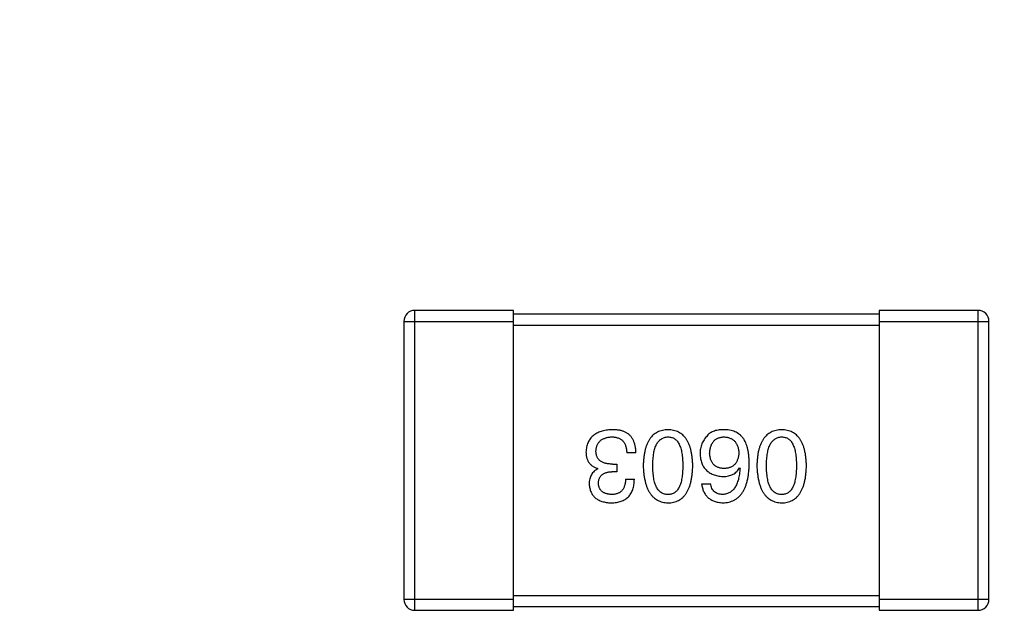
# Model space of a CAD drawing. Header units: millimetres. Extents: x 42 to 554, y 166 to 335.
# Tile 270 of 410: x 397.01 to 399.7, y 281.95 to 283.57. Entities that reach past the tile are written whole.
import ezdxf

# ---------------------------------------------------------------- set-up
doc = ezdxf.new("R2010")
doc.units = ezdxf.units.MM
doc.header["$LTSCALE"] = 30.734
doc.header["$PDMODE"] = 3
doc.header["$PDSIZE"] = 0.3125
doc.layers.get('0').update_dxf_attribs({"linetype": 'CONTINUOUS'})
doc.layers.get('Defpoints').update_dxf_attribs({"linetype": 'CONTINUOUS'})
doc.layers.add('Dim', color=6, linetype='CONTINUOUS', lineweight=13)
doc.styles.get("Standard").update_dxf_attribs({"font": 'txt', "width": 0.8})
doc.dimstyles.new('ISO-25_WS', dxfattribs={"dimscale": 1.8, "dimtxt": 2.5, "dimasz": 1.5, "dimexe": 1.25, "dimexo": 0.625, "dimtad": 1, "dimdsep": 46, "dimtxsty": 'Standard', "dimcen": 2.5, "dimadec": 0, "dimazin": 0, "dimtfac": 1, "dimtmove": 0, "dimatfit": 3, "dimfxl": 1, "dimtolj": 1, "dimtzin": 0, "dimarcsym": 0})

# ---------------------------------------------------------------- blocks, each defined once
blk = doc.blocks.new('*D27')
at = {"layer": 'Defpoints', "color": 0}
for p in [(357.2417, 292.936), (357.2417, 282.7147), (513.2445, 282.7144)]:
    blk.add_point(p, dxfattribs=at)
at = {"layer": 'Dim', "color": 0, "lineweight": -2}
for p, q in [((357.2417, 283.8397), (357.2417, 295.186)), ((513.2445, 283.8394), (513.2445, 295.186)), ((510.5445, 292.936), (359.9417, 292.936))]:
    blk.add_line(p, q, dxfattribs=at)
at = {"layer": 'Dim', "color": 0}
for points in [[(359.9417, 293.386), (359.9417, 292.486), (357.2417, 292.936)], [(510.5445, 292.486), (510.5445, 293.386), (513.2445, 292.936)]]:
    blk.add_solid(points, dxfattribs=at)
at = {"layer": 'Dim', "color": 0, "insert": (435.2431, 296.311), "char_height": 4.5, "attachment_point": 5}
blk.add_mtext('\\A1;156', dxfattribs=at)

msp = doc.modelspace()

# ---------------------------------------------------------------- linework, layer by layer
at = {"linetype": 'Continuous'}
for p, q in [((398.0896, 281.9535), (398.0896, 282.7735)), ((398.3596, 282.7735), (398.0896, 282.7735)), ((398.3596, 281.9535), (398.3596, 282.7735)), ((399.3596, 282.7635), (398.3596, 282.7635)), ((399.3596, 282.7735), (399.3596, 281.9535)), ((399.6296, 282.7735), (399.3596, 282.7735)), ((399.6296, 282.7735), (399.6296, 281.9535)), ((398.0596, 282.7435), (398.0596, 281.9835)), ((398.0596, 282.7435), (398.3596, 282.7435)), ((398.3596, 282.7335), (399.3596, 282.7335)), ((399.3596, 282.7435), (399.6596, 282.7435)), ((399.6596, 281.9835), (399.6596, 282.7435)), ((398.6944, 282.3839), (398.6692, 282.3839)), ((398.6299, 282.3533), (398.6419, 282.3533)), ((398.6419, 282.3533), (398.6419, 282.3325)), ((398.5905, 282.3402), (398.5905, 282.3413)), ((398.6419, 282.3325), (398.6288, 282.3325)), ((398.9779, 282.3435), (398.979, 282.3424)), ((398.6659, 282.3118), (398.69, 282.3118)), ((398.8741, 282.2997), (398.8981, 282.2997)), ((398.3596, 281.9835), (398.0596, 281.9835)), ((399.3596, 281.9935), (398.3596, 281.9935)), ((399.6596, 281.9835), (399.3596, 281.9835)), ((398.0896, 281.9535), (398.3596, 281.9535)), ((398.3596, 281.9635), (399.3596, 281.9635)), ((399.3596, 281.9535), (399.6296, 281.9535))]:
    msp.add_line(p, q, dxfattribs=at)
for centre, start, end in [((398.0896, 282.7435), 90, 180), ((399.6296, 282.7435), 0, 90), ((398.0896, 281.9835), 180, 270), ((399.6296, 281.9835), 270, 0)]:
    msp.add_arc(centre, 0.03, start, end, dxfattribs=at)
for points, knots in [([(398.6288, 282.4473), (398.626, 282.4472), (398.6207, 282.4469), (398.613, 282.446), (398.6057, 282.4446), (398.599, 282.4427), (398.5928, 282.4405), (398.5871, 282.4378), (398.5818, 282.4346), (398.5771, 282.431), (398.5729, 282.4269), (398.5692, 282.4224), (398.566, 282.4174), (398.5633, 282.412), (398.5611, 282.4062), (398.5595, 282.3999), (398.5583, 282.3931), (398.5579, 282.3885), (398.5577, 282.3861)], [0, 0, 0, 0, 0.078078, 0.151942, 0.221594, 0.28726, 0.350176, 0.409768, 0.467648, 0.523784, 0.578904, 0.634014, 0.689819, 0.746826, 0.805875, 0.867063, 0.931764, 1, 1, 1, 1]), ([(398.6648, 282.4407), (398.6637, 282.4413), (398.6614, 282.4423), (398.6576, 282.4437), (398.6536, 282.4448), (398.6492, 282.4457), (398.6445, 282.4464), (398.6395, 282.4469), (398.6343, 282.4472), (398.6306, 282.4472), (398.6288, 282.4473)], [0, 0, 0, 0, 0.101955, 0.208983, 0.322698, 0.44339, 0.570851, 0.70629, 0.84885, 1, 1, 1, 1]), ([(398.6944, 282.3839), (398.6943, 282.3857), (398.6942, 282.3892), (398.6937, 282.3943), (398.693, 282.3991), (398.6921, 282.4038), (398.691, 282.4082), (398.6898, 282.4123), (398.6882, 282.4163), (398.6865, 282.4199), (398.6845, 282.4234), (398.6824, 282.4266), (398.68, 282.4296), (398.6774, 282.4323), (398.6746, 282.4348), (398.6715, 282.437), (398.6683, 282.4391), (398.666, 282.4402), (398.6648, 282.4407)], [0, 0, 0, 0, 0.078937, 0.154495, 0.226898, 0.296844, 0.363348, 0.427781, 0.48946, 0.549586, 0.607902, 0.664733, 0.720805, 0.776157, 0.831175, 0.886736, 0.943094, 1, 1, 1, 1]), ([(398.782, 282.4473), (398.7794, 282.4472), (398.7742, 282.4469), (398.7667, 282.4457), (398.7597, 282.4436), (398.7532, 282.4409), (398.7471, 282.4373), (398.7416, 282.433), (398.7366, 282.428), (398.7321, 282.4221), (398.7281, 282.4156), (398.7247, 282.4082), (398.7217, 282.4002), (398.7192, 282.3914), (398.7172, 282.3818), (398.7157, 282.3715), (398.7147, 282.3605), (398.7144, 282.3528), (398.7143, 282.3489)], [0, 0, 0, 0, 0.059134, 0.115603, 0.169236, 0.221572, 0.273254, 0.32474, 0.377319, 0.431815, 0.488555, 0.548609, 0.612242, 0.680182, 0.75251, 0.829782, 0.91231, 1, 1, 1, 1]), ([(398.8498, 282.3489), (398.8497, 282.3528), (398.8494, 282.3605), (398.8484, 282.3715), (398.8469, 282.3818), (398.8449, 282.3914), (398.8424, 282.4002), (398.8394, 282.4082), (398.8359, 282.4156), (398.8319, 282.4221), (398.8275, 282.428), (398.8224, 282.433), (398.8169, 282.4373), (398.8109, 282.4409), (398.8044, 282.4436), (398.7974, 282.4457), (398.7899, 282.4469), (398.7847, 282.4472), (398.782, 282.4473)], [0, 0, 0, 0, 0.087693, 0.170223, 0.247496, 0.319826, 0.387768, 0.451403, 0.511459, 0.568358, 0.622671, 0.675251, 0.726739, 0.778422, 0.830759, 0.884394, 0.940865, 1, 1, 1, 1]), ([(398.9386, 282.4473), (398.9357, 282.4473), (398.9303, 282.4474), (398.9225, 282.4468), (398.9154, 282.4457), (398.9089, 282.4439), (398.903, 282.4416), (398.8978, 282.4386), (398.8931, 282.4351), (398.8906, 282.4323), (398.8894, 282.4309)], [0, 0, 0, 0, 0.156782, 0.301945, 0.436395, 0.561474, 0.678489, 0.78853, 0.894967, 1, 1, 1, 1]), ([(398.9899, 282.421), (398.9884, 282.4231), (398.9855, 282.427), (398.9803, 282.4322), (398.9746, 282.4366), (398.9684, 282.4403), (398.9616, 282.4432), (398.9544, 282.4454), (398.9467, 282.4468), (398.9413, 282.4471), (398.9386, 282.4473)], [0, 0, 0, 0, 0.125033, 0.246266, 0.36603, 0.485265, 0.606781, 0.732144, 0.862551, 1, 1, 1, 1]), ([(399.0929, 282.4473), (399.0902, 282.4472), (399.0851, 282.4469), (399.0776, 282.4457), (399.0706, 282.4436), (399.064, 282.4409), (399.058, 282.4373), (399.0525, 282.433), (399.0475, 282.428), (399.043, 282.4221), (399.039, 282.4156), (399.0355, 282.4082), (399.0325, 282.4002), (399.03, 282.3914), (399.028, 282.3818), (399.0266, 282.3715), (399.0255, 282.3605), (399.0253, 282.3528), (399.0251, 282.3489)], [0, 0, 0, 0, 0.059134, 0.115603, 0.169236, 0.221572, 0.273254, 0.32474, 0.377319, 0.431815, 0.488555, 0.548609, 0.612242, 0.680182, 0.75251, 0.829782, 0.91231, 1, 1, 1, 1]), ([(399.1607, 282.3489), (399.1605, 282.3528), (399.1603, 282.3605), (399.1592, 282.3715), (399.1578, 282.3818), (399.1557, 282.3914), (399.1533, 282.4002), (399.1503, 282.4082), (399.1468, 282.4156), (399.1428, 282.4221), (399.1383, 282.428), (399.1333, 282.433), (399.1278, 282.4373), (399.1218, 282.4409), (399.1152, 282.4436), (399.1082, 282.4457), (399.1007, 282.4469), (399.0955, 282.4472), (399.0929, 282.4473)], [0, 0, 0, 0, 0.087693, 0.170223, 0.247496, 0.319826, 0.387768, 0.451403, 0.511459, 0.568358, 0.622671, 0.675251, 0.726739, 0.778422, 0.830759, 0.884394, 0.940865, 1, 1, 1, 1]), ([(398.5851, 282.3894), (398.5852, 282.3908), (398.5854, 282.3937), (398.5861, 282.3978), (398.5871, 282.4017), (398.5885, 282.4053), (398.5901, 282.4086), (398.592, 282.4117), (398.5943, 282.4145), (398.5968, 282.417), (398.5996, 282.4193), (398.6028, 282.4213), (398.6062, 282.423), (398.6099, 282.4245), (398.6139, 282.4256), (398.6183, 282.4266), (398.6229, 282.4273), (398.6261, 282.4275), (398.6277, 282.4276)], [0, 0, 0, 0, 0.068514, 0.133941, 0.195994, 0.255362, 0.312994, 0.369441, 0.424687, 0.480522, 0.537148, 0.594801, 0.654411, 0.716817, 0.781981, 0.850498, 0.923306, 1, 1, 1, 1]), ([(398.6277, 282.4276), (398.6293, 282.4276), (398.6325, 282.4275), (398.6371, 282.427), (398.6414, 282.4262), (398.6454, 282.4249), (398.6491, 282.4234), (398.6525, 282.4215), (398.6556, 282.4193), (398.6584, 282.4167), (398.6608, 282.4138), (398.6629, 282.4105), (398.6648, 282.4069), (398.6663, 282.403), (398.6675, 282.3987), (398.6684, 282.394), (398.669, 282.3891), (398.6691, 282.3857), (398.6692, 282.3839)], [0, 0, 0, 0, 0.071272, 0.13882, 0.201858, 0.262757, 0.320043, 0.376709, 0.431462, 0.486034, 0.541209, 0.597703, 0.65589, 0.717768, 0.782056, 0.850407, 0.92277, 1, 1, 1, 1]), ([(398.7405, 282.3489), (398.7405, 282.352), (398.7406, 282.3581), (398.7411, 282.3669), (398.7419, 282.3751), (398.743, 282.3828), (398.7444, 282.3898), (398.7462, 282.3962), (398.7483, 282.4021), (398.7507, 282.4073), (398.7535, 282.412), (398.7566, 282.416), (398.76, 282.4195), (398.7638, 282.4223), (398.7679, 282.4246), (398.7723, 282.4263), (398.7771, 282.4273), (398.7804, 282.4275), (398.782, 282.4276)], [0, 0, 0, 0, 0.094834, 0.184067, 0.267029, 0.344713, 0.417334, 0.484367, 0.546941, 0.604717, 0.65953, 0.710539, 0.759381, 0.806382, 0.853027, 0.900623, 0.949121, 1, 1, 1, 1]), ([(398.782, 282.4276), (398.7837, 282.4275), (398.7869, 282.4274), (398.7915, 282.4265), (398.7958, 282.425), (398.7998, 282.4227), (398.8035, 282.42), (398.8068, 282.4166), (398.8098, 282.4125), (398.8125, 282.4079), (398.8149, 282.4026), (398.8169, 282.3967), (398.8186, 282.3902), (398.8201, 282.3832), (398.8211, 282.3755), (398.8219, 282.3672), (398.8224, 282.3582), (398.8224, 282.3521), (398.8225, 282.3489)], [0, 0, 0, 0, 0.049766, 0.097012, 0.143225, 0.188786, 0.235079, 0.282962, 0.333687, 0.387747, 0.445963, 0.508657, 0.576545, 0.649868, 0.72822, 0.812712, 0.903543, 1, 1, 1, 1]), ([(398.8894, 282.4309), (398.8878, 282.4291), (398.8847, 282.4257), (398.8807, 282.4201), (398.8773, 282.4143), (398.8745, 282.4083), (398.8723, 282.402), (398.8708, 282.3954), (398.8699, 282.3886), (398.8698, 282.384), (398.8697, 282.3817)], [0, 0, 0, 0, 0.129393, 0.255335, 0.378531, 0.500878, 0.622934, 0.746191, 0.87096, 1, 1, 1, 1]), ([(398.8959, 282.3828), (398.896, 282.3845), (398.8963, 282.3879), (398.897, 282.3928), (398.8979, 282.3973), (398.8991, 282.4015), (398.9005, 282.4055), (398.9023, 282.4091), (398.9042, 282.4124), (398.9065, 282.4153), (398.9091, 282.418), (398.9119, 282.4204), (398.9149, 282.4224), (398.9183, 282.4241), (398.9219, 282.4255), (398.9257, 282.4265), (398.9299, 282.4272), (398.9327, 282.4275), (398.9342, 282.4276)], [0, 0, 0, 0, 0.078863, 0.153308, 0.223539, 0.289857, 0.35341, 0.413572, 0.471721, 0.528235, 0.584279, 0.638781, 0.69466, 0.751251, 0.809198, 0.869697, 0.933318, 1, 1, 1, 1]), ([(398.9342, 282.4276), (398.9358, 282.4275), (398.9389, 282.4274), (398.9434, 282.4267), (398.9476, 282.4258), (398.9515, 282.4245), (398.9552, 282.423), (398.9585, 282.421), (398.9616, 282.4188), (398.9643, 282.4161), (398.9668, 282.4133), (398.9689, 282.41), (398.9708, 282.4065), (398.9724, 282.4026), (398.9736, 282.3983), (398.9746, 282.3938), (398.9754, 282.389), (398.9756, 282.3856), (398.9757, 282.3839)], [0, 0, 0, 0, 0.070403, 0.137196, 0.200053, 0.260887, 0.31876, 0.37535, 0.430743, 0.485927, 0.541678, 0.598832, 0.657726, 0.719441, 0.783504, 0.851852, 0.923533, 1, 1, 1, 1]), ([(399.0041, 282.3533), (399.0041, 282.3568), (399.004, 282.3637), (399.0033, 282.3737), (399.0023, 282.3832), (399.0007, 282.3919), (398.9987, 282.4001), (398.9963, 282.4077), (398.9934, 282.4147), (398.9911, 282.419), (398.9899, 282.421)], [0, 0, 0, 0, 0.151498, 0.29521, 0.430242, 0.557137, 0.677306, 0.790845, 0.898111, 1, 1, 1, 1]), ([(399.0514, 282.3489), (399.0514, 282.352), (399.0515, 282.3581), (399.0519, 282.3669), (399.0527, 282.3751), (399.0539, 282.3828), (399.0553, 282.3898), (399.0571, 282.3962), (399.0592, 282.4021), (399.0616, 282.4073), (399.0644, 282.412), (399.0675, 282.416), (399.0709, 282.4195), (399.0747, 282.4223), (399.0788, 282.4246), (399.0832, 282.4263), (399.0879, 282.4273), (399.0912, 282.4275), (399.0929, 282.4276)], [0, 0, 0, 0, 0.094834, 0.184067, 0.267029, 0.344713, 0.417334, 0.484367, 0.546941, 0.604717, 0.65953, 0.710539, 0.759381, 0.806382, 0.853027, 0.900623, 0.949121, 1, 1, 1, 1]), ([(399.0929, 282.4276), (399.0945, 282.4275), (399.0977, 282.4274), (399.1024, 282.4265), (399.1067, 282.425), (399.1107, 282.4227), (399.1143, 282.42), (399.1177, 282.4166), (399.1207, 282.4125), (399.1234, 282.4079), (399.1257, 282.4026), (399.1278, 282.3967), (399.1295, 282.3902), (399.1309, 282.3832), (399.132, 282.3755), (399.1327, 282.3672), (399.1332, 282.3582), (399.1333, 282.3521), (399.1333, 282.3489)], [0, 0, 0, 0, 0.049766, 0.097012, 0.143225, 0.188786, 0.235079, 0.282962, 0.333687, 0.387747, 0.445963, 0.508657, 0.576545, 0.649868, 0.72822, 0.812712, 0.903543, 1, 1, 1, 1]), ([(398.5577, 282.3861), (398.5578, 282.3846), (398.5578, 282.3819), (398.5582, 282.3778), (398.5588, 282.3739), (398.5598, 282.3702), (398.5609, 282.3667), (398.5623, 282.3634), (398.564, 282.3603), (398.5659, 282.3573), (398.5681, 282.3546), (398.5705, 282.3521), (398.5732, 282.3498), (398.5762, 282.3477), (398.5794, 282.3458), (398.5829, 282.344), (398.5866, 282.3425), (398.5892, 282.3417), (398.5905, 282.3413)], [0, 0, 0, 0, 0.071215, 0.138707, 0.20396, 0.266995, 0.327734, 0.387609, 0.445602, 0.503345, 0.561136, 0.618597, 0.677672, 0.738255, 0.799989, 0.863961, 0.930555, 1, 1, 1, 1]), ([(398.6299, 282.3533), (398.6281, 282.3533), (398.6246, 282.3533), (398.6195, 282.3538), (398.6147, 282.3545), (398.6103, 282.3555), (398.6063, 282.3567), (398.6026, 282.3582), (398.5992, 282.3601), (398.5963, 282.3622), (398.5936, 282.3646), (398.5913, 282.3673), (398.5894, 282.3703), (398.5878, 282.3736), (398.5866, 282.3771), (398.5857, 282.381), (398.5851, 282.3851), (398.5851, 282.3879), (398.5851, 282.3894)], [0, 0, 0, 0, 0.082495, 0.159728, 0.232496, 0.300725, 0.365163, 0.425859, 0.483728, 0.538892, 0.592921, 0.646195, 0.699968, 0.754746, 0.811387, 0.870806, 0.933482, 1, 1, 1, 1]), ([(398.8697, 282.3817), (398.8698, 282.3794), (398.8701, 282.3748), (398.8711, 282.3682), (398.8725, 282.3619), (398.8743, 282.3561), (398.8766, 282.3507), (398.8794, 282.3458), (398.8826, 282.3412), (398.8863, 282.3371), (398.8905, 282.3334), (398.895, 282.3301), (398.9001, 282.3273), (398.9056, 282.3248), (398.9116, 282.3228), (398.918, 282.3213), (398.9248, 282.3201), (398.9296, 282.3196), (398.932, 282.3194)], [0, 0, 0, 0, 0.071527, 0.139094, 0.20346, 0.264939, 0.323904, 0.381383, 0.437591, 0.493343, 0.549401, 0.606085, 0.664838, 0.725424, 0.788712, 0.855452, 0.925772, 1, 1, 1, 1]), ([(398.9353, 282.3413), (398.9338, 282.3413), (398.9308, 282.3415), (398.9266, 282.3421), (398.9226, 282.343), (398.9189, 282.3442), (398.9155, 282.3457), (398.9123, 282.3475), (398.9094, 282.3497), (398.9068, 282.3522), (398.9045, 282.3549), (398.9024, 282.358), (398.9006, 282.3614), (398.8991, 282.3651), (398.8979, 282.3691), (398.8969, 282.3734), (398.8963, 282.378), (398.896, 282.3812), (398.8959, 282.3828)], [0, 0, 0, 0, 0.069884, 0.136529, 0.199638, 0.259844, 0.317774, 0.374356, 0.430026, 0.485148, 0.5409, 0.597889, 0.657472, 0.718614, 0.783613, 0.85129, 0.923712, 1, 1, 1, 1]), ([(398.9757, 282.3839), (398.9756, 282.3822), (398.9754, 282.3789), (398.9747, 282.3742), (398.9737, 282.3698), (398.9724, 282.3657), (398.9709, 282.3619), (398.9691, 282.3584), (398.967, 282.3553), (398.9645, 282.3524), (398.9619, 282.3499), (398.9589, 282.3477), (398.9557, 282.3458), (398.9521, 282.3443), (398.9483, 282.343), (398.9442, 282.3421), (398.9398, 282.3415), (398.9368, 282.3413), (398.9353, 282.3413)], [0, 0, 0, 0, 0.076072, 0.148369, 0.216753, 0.281358, 0.342792, 0.401604, 0.458929, 0.514444, 0.569818, 0.625343, 0.681554, 0.739608, 0.800134, 0.863477, 0.929547, 1, 1, 1, 1]), ([(398.932, 282.2473), (398.9348, 282.2475), (398.9403, 282.2478), (398.9484, 282.2492), (398.9558, 282.2515), (398.9628, 282.2546), (398.9692, 282.2584), (398.9751, 282.2631), (398.9804, 282.2686), (398.9852, 282.2749), (398.9894, 282.282), (398.9931, 282.2898), (398.9963, 282.2985), (398.9989, 282.3079), (399.0011, 282.3181), (399.0026, 282.3291), (399.0038, 282.3409), (399.004, 282.3491), (399.0041, 282.3533)], [0, 0, 0, 0, 0.058957, 0.115262, 0.16907, 0.221312, 0.273147, 0.324961, 0.377649, 0.432026, 0.488925, 0.549039, 0.612912, 0.680653, 0.753056, 0.830314, 0.912483, 1, 1, 1, 1]), ([(398.5905, 282.3402), (398.5886, 282.3392), (398.5849, 282.3373), (398.5799, 282.3337), (398.5758, 282.3293), (398.5723, 282.3244), (398.5697, 282.3188), (398.5678, 282.3126), (398.5667, 282.3058), (398.5665, 282.3011), (398.5665, 282.2986)], [0, 0, 0, 0, 0.125227, 0.244792, 0.361427, 0.478215, 0.59667, 0.722058, 0.856314, 1, 1, 1, 1]), ([(398.5916, 282.3008), (398.5917, 282.3021), (398.5918, 282.3045), (398.5924, 282.308), (398.5932, 282.3112), (398.5943, 282.3143), (398.5956, 282.3171), (398.5973, 282.3196), (398.5992, 282.322), (398.6014, 282.3241), (398.6039, 282.326), (398.6067, 282.3276), (398.6097, 282.329), (398.613, 282.3302), (398.6165, 282.3311), (398.6204, 282.3319), (398.6245, 282.3323), (398.6273, 282.3325), (398.6288, 282.3325)], [0, 0, 0, 0, 0.067741, 0.131599, 0.192143, 0.249977, 0.306453, 0.361639, 0.416449, 0.471489, 0.527582, 0.584873, 0.644974, 0.70814, 0.77492, 0.845909, 0.920585, 1, 1, 1, 1]), ([(398.7143, 282.3489), (398.7144, 282.3449), (398.7148, 282.3371), (398.7159, 282.3258), (398.7175, 282.3152), (398.7196, 282.3054), (398.7221, 282.2964), (398.7251, 282.2881), (398.7287, 282.2806), (398.7327, 282.2738), (398.7372, 282.2678), (398.7421, 282.2625), (398.7476, 282.258), (398.7536, 282.2543), (398.76, 282.2514), (398.7669, 282.2492), (398.7743, 282.2477), (398.7794, 282.2474), (398.782, 282.2473)], [0, 0, 0, 0, 0.088475, 0.171606, 0.249595, 0.322626, 0.391327, 0.455765, 0.516374, 0.573675, 0.628522, 0.681161, 0.732559, 0.783563, 0.83504, 0.887639, 0.942585, 1, 1, 1, 1]), ([(398.782, 282.2702), (398.7804, 282.2703), (398.7771, 282.2704), (398.7723, 282.2713), (398.7679, 282.2729), (398.7638, 282.275), (398.76, 282.2779), (398.7566, 282.2813), (398.7535, 282.2853), (398.7507, 282.29), (398.7483, 282.2952), (398.7462, 282.3011), (398.7444, 282.3076), (398.743, 282.3147), (398.7419, 282.3223), (398.7411, 282.3307), (398.7406, 282.3396), (398.7405, 282.3457), (398.7405, 282.3489)], [0, 0, 0, 0, 0.050604, 0.098688, 0.145699, 0.191791, 0.238625, 0.286717, 0.337546, 0.391814, 0.449755, 0.512106, 0.579685, 0.652048, 0.730262, 0.814146, 0.904281, 1, 1, 1, 1]), ([(398.782, 282.2473), (398.7847, 282.2474), (398.7899, 282.2476), (398.7974, 282.2489), (398.8044, 282.2511), (398.8109, 282.2539), (398.8169, 282.2576), (398.8224, 282.262), (398.8275, 282.2672), (398.8319, 282.2733), (398.8359, 282.28), (398.8394, 282.2876), (398.8424, 282.2959), (398.8449, 282.305), (398.8469, 282.3149), (398.8484, 282.3256), (398.8494, 282.337), (398.8497, 282.3449), (398.8498, 282.3489)], [0, 0, 0, 0, 0.057911, 0.113262, 0.165956, 0.217443, 0.268511, 0.319665, 0.372, 0.426129, 0.483365, 0.543779, 0.607756, 0.676562, 0.749704, 0.827713, 0.911177, 1, 1, 1, 1]), ([(398.8225, 282.3489), (398.8224, 282.3457), (398.8224, 282.3396), (398.8219, 282.3307), (398.8211, 282.3223), (398.8201, 282.3146), (398.8186, 282.3076), (398.8169, 282.3011), (398.8149, 282.2952), (398.8125, 282.29), (398.8098, 282.2853), (398.8068, 282.2813), (398.8035, 282.2779), (398.7998, 282.275), (398.7958, 282.2729), (398.7915, 282.2713), (398.7869, 282.2704), (398.7837, 282.2703), (398.782, 282.2702)], [0, 0, 0, 0, 0.096452, 0.187278, 0.271765, 0.350519, 0.423437, 0.491321, 0.554011, 0.612224, 0.666281, 0.717003, 0.764884, 0.811423, 0.856783, 0.902993, 0.950236, 1, 1, 1, 1]), ([(398.932, 282.3194), (398.9346, 282.3195), (398.9397, 282.3196), (398.9471, 282.3207), (398.9538, 282.3226), (398.9599, 282.3252), (398.9654, 282.3287), (398.9703, 282.3328), (398.9745, 282.3378), (398.9767, 282.3415), (398.9779, 282.3435)], [0, 0, 0, 0, 0.144617, 0.279572, 0.40596, 0.526097, 0.64389, 0.760003, 0.877724, 1, 1, 1, 1]), ([(398.979, 282.3424), (398.9788, 282.3395), (398.9784, 282.334), (398.9774, 282.3261), (398.9761, 282.3187), (398.9745, 282.3117), (398.9726, 282.3054), (398.9704, 282.2995), (398.968, 282.2942), (398.9652, 282.2894), (398.9621, 282.2851), (398.9587, 282.2814), (398.955, 282.2781), (398.9509, 282.2755), (398.9467, 282.2733), (398.942, 282.2718), (398.9371, 282.2706), (398.9337, 282.2704), (398.932, 282.2702)], [0, 0, 0, 0, 0.089218, 0.173709, 0.252753, 0.326963, 0.397099, 0.462534, 0.524018, 0.582178, 0.637235, 0.689955, 0.741228, 0.791618, 0.841661, 0.892925, 0.945259, 1, 1, 1, 1]), ([(399.0251, 282.3489), (399.0253, 282.3449), (399.0257, 282.3371), (399.0268, 282.3258), (399.0284, 282.3152), (399.0304, 282.3054), (399.033, 282.2964), (399.036, 282.2881), (399.0395, 282.2806), (399.0435, 282.2738), (399.048, 282.2678), (399.053, 282.2625), (399.0585, 282.258), (399.0644, 282.2543), (399.0709, 282.2514), (399.0778, 282.2492), (399.0852, 282.2477), (399.0903, 282.2474), (399.0929, 282.2473)], [0, 0, 0, 0, 0.088475, 0.171606, 0.249595, 0.322626, 0.391327, 0.455765, 0.516374, 0.573675, 0.628522, 0.681161, 0.732559, 0.783563, 0.83504, 0.887639, 0.942585, 1, 1, 1, 1]), ([(399.0929, 282.2702), (399.0912, 282.2703), (399.0879, 282.2704), (399.0832, 282.2713), (399.0788, 282.2729), (399.0746, 282.275), (399.0709, 282.2779), (399.0674, 282.2813), (399.0644, 282.2853), (399.0616, 282.29), (399.0592, 282.2952), (399.0571, 282.3011), (399.0553, 282.3076), (399.0539, 282.3147), (399.0527, 282.3223), (399.0519, 282.3307), (399.0515, 282.3396), (399.0514, 282.3457), (399.0514, 282.3489)], [0, 0, 0, 0, 0.050604, 0.098688, 0.145699, 0.191791, 0.238625, 0.286717, 0.337546, 0.391814, 0.449755, 0.512106, 0.579685, 0.652048, 0.730262, 0.814146, 0.904281, 1, 1, 1, 1]), ([(399.0929, 282.2473), (399.0955, 282.2474), (399.1007, 282.2476), (399.1082, 282.2489), (399.1152, 282.2511), (399.1218, 282.2539), (399.1278, 282.2576), (399.1333, 282.262), (399.1383, 282.2672), (399.1428, 282.2733), (399.1468, 282.28), (399.1503, 282.2876), (399.1533, 282.2959), (399.1557, 282.305), (399.1578, 282.3149), (399.1592, 282.3256), (399.1603, 282.337), (399.1605, 282.3449), (399.1607, 282.3489)], [0, 0, 0, 0, 0.057911, 0.113262, 0.165956, 0.217443, 0.268511, 0.319665, 0.372, 0.426129, 0.483365, 0.543779, 0.607756, 0.676562, 0.749704, 0.827713, 0.911177, 1, 1, 1, 1]), ([(399.1333, 282.3489), (399.1333, 282.3457), (399.1332, 282.3396), (399.1327, 282.3307), (399.132, 282.3223), (399.1309, 282.3146), (399.1294, 282.3076), (399.1278, 282.3011), (399.1257, 282.2952), (399.1234, 282.29), (399.1207, 282.2853), (399.1177, 282.2813), (399.1143, 282.2779), (399.1107, 282.275), (399.1067, 282.2729), (399.1024, 282.2713), (399.0977, 282.2704), (399.0945, 282.2703), (399.0929, 282.2702)], [0, 0, 0, 0, 0.096452, 0.187278, 0.271765, 0.350519, 0.423437, 0.491321, 0.554011, 0.612224, 0.666281, 0.717003, 0.764884, 0.811423, 0.856783, 0.902993, 0.950236, 1, 1, 1, 1]), ([(398.5665, 282.2986), (398.5667, 282.2967), (398.567, 282.2928), (398.568, 282.2871), (398.5695, 282.2819), (398.5714, 282.277), (398.5737, 282.2725), (398.5764, 282.2683), (398.5795, 282.2645), (398.5831, 282.2611), (398.5871, 282.2581), (398.5915, 282.2554), (398.5963, 282.2531), (398.6016, 282.2512), (398.6073, 282.2496), (398.6133, 282.2485), (398.6198, 282.2476), (398.6243, 282.2474), (398.6266, 282.2473)], [0, 0, 0, 0, 0.067521, 0.132139, 0.193339, 0.252064, 0.309083, 0.364848, 0.420021, 0.475612, 0.532002, 0.589602, 0.649896, 0.712634, 0.778603, 0.848416, 0.922155, 1, 1, 1, 1]), ([(398.6277, 282.2702), (398.6263, 282.2703), (398.6236, 282.2704), (398.6198, 282.2709), (398.6162, 282.2716), (398.6128, 282.2725), (398.6096, 282.2736), (398.6067, 282.275), (398.6041, 282.2766), (398.6017, 282.2784), (398.5995, 282.2804), (398.5977, 282.2827), (398.596, 282.2851), (398.5946, 282.2879), (398.5935, 282.2908), (398.5926, 282.2939), (398.592, 282.2973), (398.5917, 282.2996), (398.5916, 282.3008)], [0, 0, 0, 0, 0.078051, 0.151197, 0.220412, 0.286742, 0.34933, 0.409464, 0.467368, 0.52298, 0.578639, 0.633998, 0.690142, 0.746855, 0.805868, 0.867776, 0.932345, 1, 1, 1, 1]), ([(398.6266, 282.2473), (398.6291, 282.2474), (398.634, 282.2475), (398.6411, 282.2484), (398.6477, 282.2497), (398.6538, 282.2516), (398.6595, 282.2539), (398.6647, 282.2567), (398.6694, 282.2601), (398.6737, 282.2639), (398.6774, 282.2682), (398.6807, 282.273), (398.6834, 282.2783), (398.6858, 282.284), (398.6876, 282.2903), (398.6889, 282.297), (398.6897, 282.3042), (398.6899, 282.3092), (398.69, 282.3118)], [0, 0, 0, 0, 0.073232, 0.142595, 0.207997, 0.270074, 0.329156, 0.386529, 0.441846, 0.496976, 0.551877, 0.607941, 0.665637, 0.725446, 0.788542, 0.855101, 0.925196, 1, 1, 1, 1]), ([(398.6659, 282.3118), (398.6659, 282.3101), (398.6657, 282.3068), (398.6651, 282.3021), (398.6644, 282.2977), (398.6632, 282.2936), (398.6618, 282.2899), (398.6601, 282.2865), (398.6582, 282.2834), (398.6559, 282.2806), (398.6534, 282.2781), (398.6505, 282.276), (398.6474, 282.2742), (398.644, 282.2727), (398.6403, 282.2716), (398.6364, 282.2708), (398.6321, 282.2703), (398.6292, 282.2703), (398.6277, 282.2702)], [0, 0, 0, 0, 0.078134, 0.15164, 0.221358, 0.286689, 0.348614, 0.407697, 0.464247, 0.520153, 0.574432, 0.629291, 0.684538, 0.742032, 0.801329, 0.863637, 0.930123, 1, 1, 1, 1]), ([(398.8741, 282.2997), (398.8743, 282.2977), (398.8748, 282.2939), (398.8761, 282.2882), (398.8776, 282.2829), (398.8796, 282.278), (398.882, 282.2735), (398.8847, 282.2693), (398.8878, 282.2654), (398.8912, 282.2619), (398.8951, 282.2589), (398.8992, 282.2561), (398.9038, 282.2537), (398.9088, 282.2517), (398.914, 282.25), (398.9197, 282.2487), (398.9257, 282.2478), (398.9299, 282.2475), (398.932, 282.2473)], [0, 0, 0, 0, 0.06947, 0.136096, 0.199592, 0.260665, 0.319672, 0.377156, 0.433415, 0.489984, 0.546535, 0.604276, 0.663499, 0.725182, 0.788953, 0.855683, 0.926216, 1, 1, 1, 1]), ([(398.932, 282.2702), (398.9297, 282.2703), (398.9254, 282.2704), (398.9193, 282.2719), (398.9139, 282.2742), (398.9092, 282.2775), (398.9052, 282.2817), (398.9021, 282.2869), (398.8996, 282.293), (398.8986, 282.2974), (398.8981, 282.2997)], [0, 0, 0, 0, 0.136586, 0.261496, 0.378089, 0.490612, 0.605522, 0.725767, 0.8561, 1, 1, 1, 1])]:
    msp.add_open_spline(points, degree=3, knots=knots, dxfattribs=at)

# ---------------------------------------------------------------- dimensions: what is measured, and where the dimension line sits
at = {"layer": 'Dim'}
dim = msp.add_linear_dim(base=(357.2417, 292.936), p1=(513.2445, 282.7144), p2=(357.2417, 282.7147), dimstyle='ISO-25_WS', dxfattribs=at)
dim.commit()
dim.dimension.update_dxf_attribs({"geometry": '*D27', "text_midpoint": (435.2431, 296.311)})

doc.saveas('drawing.dxf')
